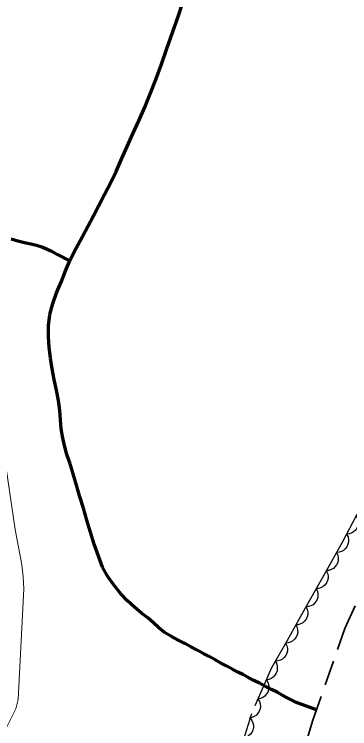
# Model space of a CAD drawing. Extents: x 356765 to 358572, y 5103174 to 5104650.
# Drawn here: x 357286.2 to 357310.4, y 5104217.8 to 5104269.4 of the extents above; entities that cross this region are included whole.
import ezdxf

# ---------------------------------------------------------------- set-up
doc = ezdxf.new("R2010")
doc.units = 0
doc.header["$LTSCALE"] = 0.6
for name, pattern in [('DOT_DASHED', [7.7, 5, -1.2, 0.3, -1.2]), ('LONG_DASHED', [7.5, 6, -1.5]), ('MEDIUM_DASHED', [4.5, 3, -1.5])]:
    doc.linetypes.add(name, pattern=pattern)
for name, color, linetype, lineweight in [('2', 7, 'Continuous', 13), ('21', 7, 'Continuous', 53), ('22', 7, 'Continuous', 35), ('44', 7, 'Continuous', 25)]:
    doc.layers.add(name, color=color, linetype=linetype, lineweight=lineweight)

msp = doc.modelspace()

# ---------------------------------------------------------------- linework, layer by layer
at = {"layer": '2'}
msp.add_lwpolyline([(357285.39, 5104217.32), (357286.35, 5104219.24), (357286.53, 5104219.92), (357286.93, 5104227.9), (357286.89, 5104228.78), (357286.79, 5104229.63), (357286.3, 5104232.2), (357285.25, 5104239.42)], dxfattribs=at)
at = {"layer": '21', "linetype": 'MEDIUM_DASHED', "lineweight": 35}
msp.add_lwpolyline([(357297.22, 5104146.84), (357297.71, 5104167.63), (357298.23, 5104172.55), (357300.69, 5104190.54), (357301.71, 5104195.26), (357303, 5104201.43), (357304.21, 5104206.82), (357307.78, 5104218.42), (357310.08, 5104225.05), (357318.48, 5104243.49), (357321.78, 5104249.72), (357325.34, 5104256.17), (357329.14, 5104263.2), (357332.97, 5104270.43), (357336.61, 5104277.32), (357339.27, 5104282.88), (357342.23, 5104288.98), (357348.01, 5104302.38), (357351.02, 5104310.18), (357352.77, 5104314.46)], dxfattribs=at)
at = {"layer": '22', "linetype": 'LONG_DASHED', "lineweight": 70}
for points in [[(357308.04, 5104219.18), (357306.53, 5104219.71), (357306.25, 5104219.86), (357305.91, 5104220.04), (357305.56, 5104220.22), (357305.19, 5104220.44), (357304.78, 5104220.63), (357304.36, 5104220.86), (357303.92, 5104221.09), (357303.51, 5104221.29), (357303.1, 5104221.51), (357302.72, 5104221.73), (357302.36, 5104221.9), (357302, 5104222.09), (357301.58, 5104222.32), (357301.14, 5104222.55), (357300.73, 5104222.78), (357300.3, 5104223.01), (357299.86, 5104223.24), (357299.43, 5104223.47), (357298.98, 5104223.71), (357298.54, 5104223.95), (357298.06, 5104224.2), (357297.57, 5104224.46), (357297.07, 5104224.76), (357296.66, 5104225.09), (357296.27, 5104225.45), (357295.86, 5104225.8), (357295.41, 5104226.16), (357294.91, 5104226.58), (357294.41, 5104227.03), (357293.92, 5104227.54), (357293.47, 5104228.12), (357293.02, 5104228.76), (357292.61, 5104229.47), (357292.31, 5104230.26), (357292.01, 5104231.12), (357291.74, 5104232), (357291.48, 5104232.87), (357291.23, 5104233.72), (357290.96, 5104234.55), (357290.73, 5104235.4), (357290.49, 5104236.2), (357290.27, 5104236.93), (357290.04, 5104237.61), (357289.86, 5104238.26), (357289.71, 5104238.9), (357289.61, 5104239.49), (357289.57, 5104240.12), (357289.52, 5104240.79), (357289.43, 5104241.5), (357289.29, 5104242.26), (357289.12, 5104243.03), (357288.97, 5104243.79), (357288.85, 5104244.57), (357288.75, 5104245.36), (357288.71, 5104246.11), (357288.71, 5104246.92), (357288.81, 5104247.71), (357289.01, 5104248.5), (357289.28, 5104249.29), (357289.61, 5104250.05), (357289.93, 5104250.88), (357290.3, 5104251.71), (357290.71, 5104252.51), (357291.13, 5104253.3), (357291.54, 5104254.08), (357291.94, 5104254.84), (357292.34, 5104255.59), (357292.75, 5104256.38), (357293.18, 5104257.21), (357293.59, 5104258.05), (357293.98, 5104258.93), (357294.38, 5104259.84), (357294.78, 5104260.76), (357295.21, 5104261.69), (357295.65, 5104262.68), (357296.04, 5104263.65), (357296.44, 5104264.69), (357296.85, 5104265.79), (357297.25, 5104266.92), (357297.65, 5104268.08), (357298.05, 5104269.24), (357298.44, 5104270.41)], [(357286.01, 5104253.19), (357286.49, 5104253.04), (357286.98, 5104252.91), (357287.43, 5104252.82), (357287.84, 5104252.72), (357288.23, 5104252.61), (357288.57, 5104252.46), (357288.87, 5104252.32), (357289.13, 5104252.18), (357289.36, 5104252.05), (357290.24, 5104251.58)]]:
    msp.add_lwpolyline(points, dxfattribs=at)
at = {"layer": '44', "linetype": 'DOT_DASHED'}
msp.add_lwpolyline([(357351.75, 5104323.52), (357347.09, 5104311), (357343.01, 5104300.92), (357339.15, 5104292.28), (357336.06, 5104285.37), (357330.91, 5104273.73), (357328.76, 5104268.85), (357326.13, 5104263.45), (357315.58, 5104242.46), (357313.11, 5104237.36), (357309.91, 5104231.3), (357308.65, 5104229.06), (357307.23, 5104226.52), (357306.64, 5104225.48), (357305.89, 5104224.13), (357304.8, 5104222.19), (357303.34, 5104218.89), (357301.89, 5104214.2)], dxfattribs=at)
at = {"layer": '44'}
for points in [[(357310.9, 5104233.17), (357311, 5104232.99), (357311.04, 5104232.79), (357311.05, 5104232.62), (357311.01, 5104232.45), (357310.94, 5104232.28), (357310.82, 5104232.13), (357310.71, 5104232.01), (357310.55, 5104231.93), (357310.38, 5104231.87), (357310.2, 5104231.85)], [(357310.21, 5104231.84), (357310.31, 5104231.65), (357310.34, 5104231.45), (357310.35, 5104231.29), (357310.3, 5104231.12), (357310.23, 5104230.95), (357310.1, 5104230.8), (357309.99, 5104230.68), (357309.83, 5104230.6), (357309.66, 5104230.55), (357309.48, 5104230.53)], [(357309.48, 5104230.53), (357309.57, 5104230.34), (357309.6, 5104230.14), (357309.61, 5104229.98), (357309.57, 5104229.81), (357309.49, 5104229.64), (357309.37, 5104229.49), (357309.25, 5104229.38), (357309.1, 5104229.29), (357308.92, 5104229.24), (357308.74, 5104229.22)], [(357308.74, 5104229.22), (357308.84, 5104229.04), (357308.87, 5104228.84), (357308.88, 5104228.67), (357308.83, 5104228.5), (357308.76, 5104228.33), (357308.64, 5104228.18), (357308.52, 5104228.07), (357308.36, 5104227.99), (357308.19, 5104227.93), (357308.01, 5104227.91)], [(357308.01, 5104227.91), (357308.1, 5104227.73), (357308.14, 5104227.53), (357308.14, 5104227.36), (357308.1, 5104227.19), (357308.02, 5104227.02), (357307.9, 5104226.87), (357307.79, 5104226.76), (357307.63, 5104226.68), (357307.46, 5104226.62), (357307.28, 5104226.6)], [(357307.28, 5104226.6), (357307.37, 5104226.42), (357307.4, 5104226.22), (357307.41, 5104226.05), (357307.36, 5104225.88), (357307.29, 5104225.71), (357307.17, 5104225.56), (357307.05, 5104225.45), (357306.89, 5104225.37), (357306.72, 5104225.31), (357306.54, 5104225.3)], [(357306.54, 5104225.3), (357306.63, 5104225.11), (357306.67, 5104224.91), (357306.68, 5104224.75), (357306.63, 5104224.58), (357306.56, 5104224.41), (357306.44, 5104224.26), (357306.32, 5104224.14), (357306.17, 5104224.06), (357305.99, 5104224), (357305.81, 5104223.99)], [(357305.81, 5104223.99), (357305.9, 5104223.8), (357305.94, 5104223.6), (357305.94, 5104223.44), (357305.9, 5104223.27), (357305.82, 5104223.1), (357305.7, 5104222.95), (357305.59, 5104222.83), (357305.43, 5104222.75), (357305.25, 5104222.7), (357305.08, 5104222.68)], [(357305.03, 5104222.7), (357305.14, 5104222.53), (357305.19, 5104222.33), (357305.21, 5104222.17), (357305.19, 5104221.99), (357305.13, 5104221.82), (357305.02, 5104221.66), (357304.92, 5104221.53), (357304.77, 5104221.44), (357304.6, 5104221.36), (357304.42, 5104221.33)], [(357304.42, 5104221.33), (357304.53, 5104221.16), (357304.58, 5104220.96), (357304.61, 5104220.8), (357304.58, 5104220.62), (357304.52, 5104220.45), (357304.41, 5104220.29), (357304.31, 5104220.16), (357304.16, 5104220.07), (357303.99, 5104219.99), (357303.81, 5104219.96)], [(357303.81, 5104219.96), (357303.92, 5104219.78), (357303.98, 5104219.59), (357304, 5104219.42), (357303.97, 5104219.25), (357303.91, 5104219.08), (357303.81, 5104218.92), (357303.7, 5104218.79), (357303.55, 5104218.69), (357303.38, 5104218.62), (357303.21, 5104218.59)], [(357303.24, 5104218.58), (357303.37, 5104218.41), (357303.45, 5104218.22), (357303.49, 5104218.06), (357303.48, 5104217.89), (357303.44, 5104217.71), (357303.36, 5104217.54), (357303.27, 5104217.4), (357303.13, 5104217.29), (357302.97, 5104217.19), (357302.8, 5104217.14)]]:
    msp.add_lwpolyline(points, dxfattribs=at)

doc.saveas('drawing.dxf')
